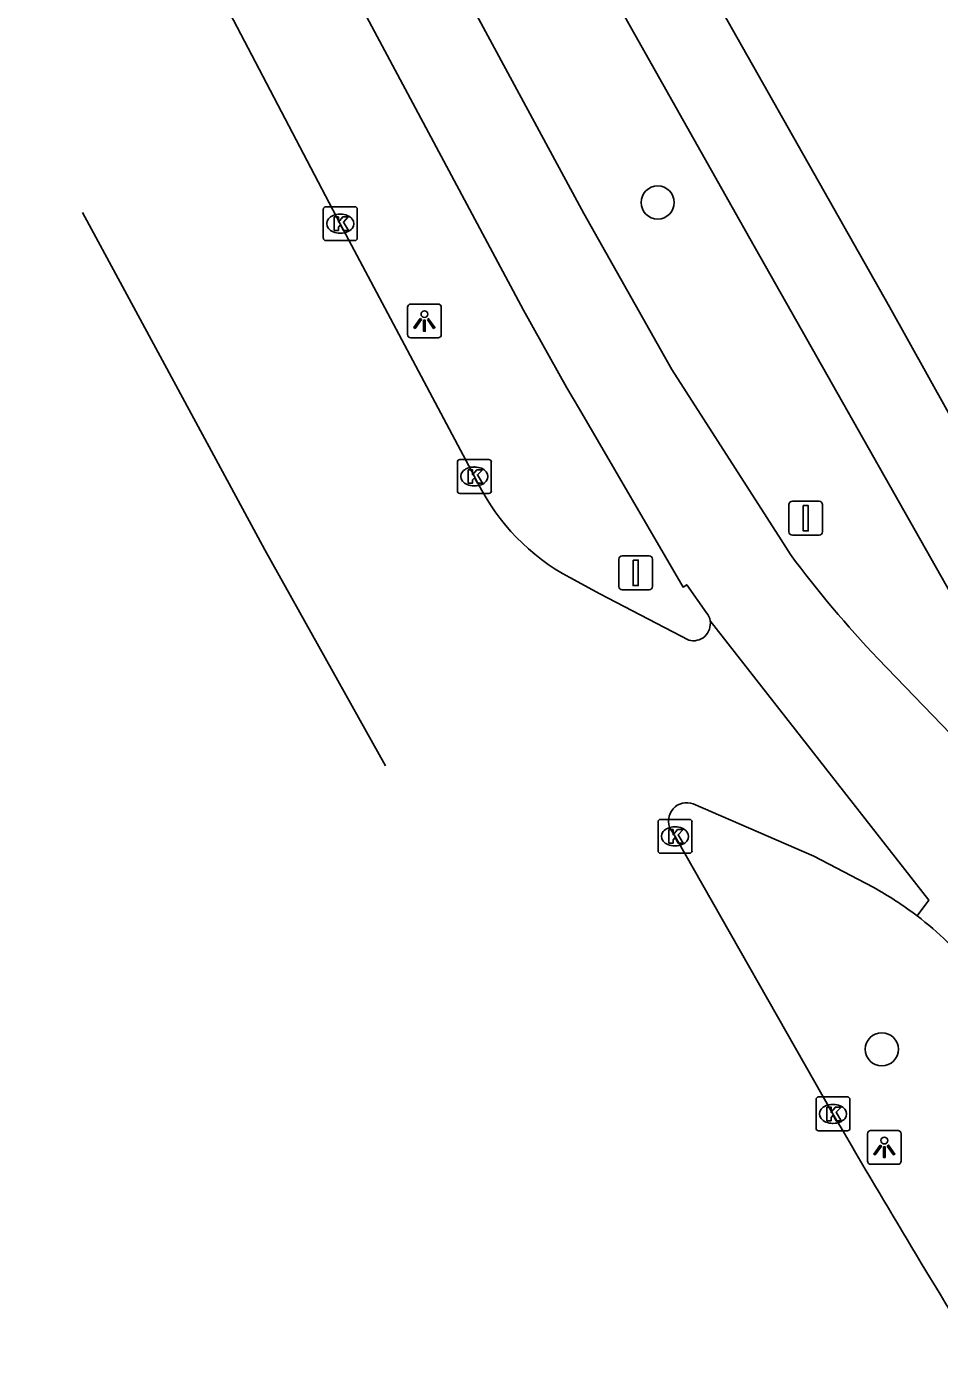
# Model space of a CAD drawing. Extents: x 159689 to 160786, y 387323 to 388339.
# Drawn here: x 159815.1 to 159842.03, y 387700.86 to 387740.35 of the extents above; entities that cross this region are included whole.
import ezdxf

# ---------------------------------------------------------------- set-up
doc = ezdxf.new("R2010")
doc.units = 0
for name, color, linetype in [('IMGEO_Boom', 7, 'Continuous'), ('IMGEO_Fietspad_gesloten', 7, 'Continuous'), ('IMGEO_Kolk', 7, 'Continuous'), ('IMGEO_Lichtpunt', 7, 'Continuous'), ('IMGEO_Rijbaan_regionaal_gesloten', 7, 'Continuous'), ('IMGEO_Verkeersbordpaal', 7, 'Continuous'), ('IMGEO_Voetpad_open', 7, 'Continuous')]:
    doc.layers.add(name, color=color, linetype=linetype)

msp = doc.modelspace()

# ---------------------------------------------------------------- linework, layer by layer
at = {"layer": 'IMGEO_Boom'}
for centre in [(159833.722, 387735.156), (159840.336, 387710.158)]:
    msp.add_circle(centre, 0.489, dxfattribs=at)
at = {"layer": 'IMGEO_Fietspad_gesloten'}
for points in [[(159837.644, 387724.763), (159837.367, 387725.2), (159834.141, 387730.225), (159831.544, 387734.828), (159827.719, 387741.932), (159823.358, 387750.191), (159821.957, 387753.044), (159820.741, 387755.598)], [(159818.142, 387753.725), (159823.913, 387742.922), (159825.058, 387740.779), (159829.757, 387731.975), (159831.043, 387729.687), (159831.409, 387729.059), (159834.469, 387723.803), (159834.581, 387723.871), (159835.164, 387723.046)], [(159845.071, 387716.668), (159840.223, 387721.691)]]:
    msp.add_lwpolyline(points, dxfattribs=at)
for centre, radius, start, end in [((159863.762, 387744.071), 32.48, 216.474, 223.5541), ((159834.769, 387722.725), 0.509, 9.3543, 39.0611), ((159834.749, 387705.411), 10.925, 40.1821, 52.6522)]:
    msp.add_arc(centre, radius, start, end, dxfattribs=at)
at = {"layer": 'IMGEO_Kolk'}
for p, q in [((159823.852, 387734.106), (159823.852, 387734.958)), ((159823.927, 387735.032), (159824.779, 387735.032)), ((159824.34, 387734.812), (159824.365, 387734.812)), ((159824.853, 387734.958), (159824.853, 387734.106)), ((159824.779, 387734.032), (159823.927, 387734.032)), ((159824.363, 387734.252), (159824.338, 387734.252)), ((159827.81, 387726.643), (159827.81, 387727.495)), ((159827.885, 387727.569), (159828.737, 387727.569)), ((159828.298, 387727.349), (159828.323, 387727.349)), ((159828.811, 387727.495), (159828.811, 387726.643)), ((159828.737, 387726.569), (159827.885, 387726.569)), ((159828.321, 387726.789), (159828.296, 387726.789)), ((159833.733, 387716.018), (159833.733, 387716.87)), ((159833.808, 387716.944), (159834.66, 387716.944)), ((159834.221, 387716.724), (159834.246, 387716.724)), ((159834.734, 387716.87), (159834.734, 387716.018)), ((159834.66, 387715.944), (159833.808, 387715.944)), ((159834.244, 387716.164), (159834.219, 387716.164)), ((159838.47, 387708.751), (159839.322, 387708.751)), ((159838.395, 387707.825), (159838.395, 387708.677)), ((159838.883, 387708.531), (159838.908, 387708.531)), ((159839.396, 387708.677), (159839.396, 387707.825)), ((159838.906, 387707.971), (159838.881, 387707.971)), ((159839.322, 387707.751), (159838.47, 387707.751))]:
    msp.add_line(p, q, dxfattribs=at)
for points in [[(159823.852, 387734.106), (159823.852, 387734.958)], [(159823.927, 387735.032), (159824.779, 387735.032)], [(159824.853, 387734.958), (159824.853, 387734.106)], [(159824.173, 387734.732), (159824.296, 387734.732), (159824.296, 387734.581), (159824.426, 387734.732), (159824.59, 387734.732), (159824.444, 387734.581), (159824.597, 387734.332), (159824.445, 387734.332), (159824.36, 387734.496), (159824.296, 387734.429), (159824.296, 387734.332), (159824.173, 387734.332), (159824.173, 387734.732)], [(159824.779, 387734.032), (159823.927, 387734.032)], [(159827.81, 387726.643), (159827.81, 387727.495)], [(159827.885, 387727.569), (159828.737, 387727.569)], [(159828.131, 387727.269), (159828.254, 387727.269), (159828.254, 387727.118), (159828.384, 387727.269), (159828.548, 387727.269), (159828.402, 387727.118), (159828.555, 387726.869), (159828.403, 387726.869), (159828.318, 387727.033), (159828.254, 387726.966), (159828.254, 387726.869), (159828.131, 387726.869), (159828.131, 387727.269)], [(159828.811, 387727.495), (159828.811, 387726.643)], [(159828.737, 387726.569), (159827.885, 387726.569)], [(159833.733, 387716.018), (159833.733, 387716.87)], [(159833.808, 387716.944), (159834.66, 387716.944)], [(159834.054, 387716.644), (159834.177, 387716.644), (159834.177, 387716.493), (159834.307, 387716.644), (159834.471, 387716.644), (159834.325, 387716.493), (159834.478, 387716.244), (159834.326, 387716.244), (159834.241, 387716.408), (159834.177, 387716.341), (159834.177, 387716.244), (159834.054, 387716.244), (159834.054, 387716.644)], [(159834.734, 387716.87), (159834.734, 387716.018)], [(159834.66, 387715.944), (159833.808, 387715.944)], [(159838.47, 387708.751), (159839.322, 387708.751)], [(159838.395, 387707.825), (159838.395, 387708.677)], [(159838.716, 387708.451), (159838.839, 387708.451), (159838.839, 387708.3), (159838.969, 387708.451), (159839.133, 387708.451), (159838.987, 387708.3), (159839.14, 387708.051), (159838.988, 387708.051), (159838.903, 387708.215), (159838.839, 387708.148), (159838.839, 387708.051), (159838.716, 387708.051), (159838.716, 387708.451)], [(159839.396, 387708.677), (159839.396, 387707.825)], [(159839.322, 387707.751), (159838.47, 387707.751)]]:
    msp.add_lwpolyline(points, dxfattribs=at)
for centre, start, end in [((159823.929, 387734.956), 91.552, 178.448), ((159823.929, 387734.956), 91.552, 178.448), ((159824.777, 387734.956), 1.552, 88.448), ((159824.777, 387734.956), 1.552, 88.448), ((159823.929, 387734.108), 181.552, 268.448), ((159823.929, 387734.108), 181.552, 268.448), ((159824.777, 387734.108), 271.552, 358.448), ((159824.777, 387734.108), 271.552, 358.448), ((159827.887, 387727.493), 91.552, 178.448), ((159827.887, 387727.493), 91.552, 178.448), ((159828.735, 387727.493), 1.552, 88.448), ((159828.735, 387727.493), 1.552, 88.448), ((159827.887, 387726.645), 181.552, 268.448), ((159827.887, 387726.645), 181.552, 268.448), ((159828.735, 387726.645), 271.552, 358.448), ((159828.735, 387726.645), 271.552, 358.448), ((159833.81, 387716.868), 91.552, 178.448), ((159833.81, 387716.868), 91.552, 178.448), ((159834.658, 387716.868), 1.552, 88.448), ((159834.658, 387716.868), 1.552, 88.448), ((159833.81, 387716.02), 181.552, 268.448), ((159833.81, 387716.02), 181.552, 268.448), ((159834.658, 387716.02), 271.552, 358.448), ((159834.658, 387716.02), 271.552, 358.448), ((159838.472, 387708.675), 91.552, 178.448), ((159838.472, 387708.675), 91.552, 178.448), ((159839.32, 387708.675), 1.552, 88.448), ((159839.32, 387708.675), 1.552, 88.448), ((159838.472, 387707.827), 181.552, 268.448), ((159838.472, 387707.827), 181.552, 268.448), ((159839.32, 387707.827), 271.552, 358.448), ((159839.32, 387707.827), 271.552, 358.448)]:
    msp.add_arc(centre, 0.0765, start, end, dxfattribs=at)
for centre, major_axis, ratio, start_param, end_param in [((159824.339, 387734.532), (-0.387, 0.002), 0.722429, 4.712389, 7.853982), ((159824.364, 387734.532), (-0.39, 0.002), 0.717154, 1.570796, 4.712389), ((159828.297, 387727.069), (-0.387, 0.002), 0.722429, 4.712389, 7.853982), ((159828.322, 387727.069), (-0.39, 0.002), 0.717154, 1.570796, 4.712389), ((159834.22, 387716.444), (-0.387, 0.002), 0.722429, 4.712389, 7.853982), ((159834.245, 387716.444), (-0.39, 0.002), 0.717154, 1.570796, 4.712389), ((159838.882, 387708.251), (-0.387, 0.002), 0.722429, 4.712389, 7.853982), ((159838.907, 387708.251), (-0.39, 0.002), 0.717154, 1.570796, 4.712389)]:
    msp.add_ellipse(centre, major_axis=major_axis, ratio=ratio, start_param=start_param, end_param=end_param, dxfattribs=at)
at = {"layer": 'IMGEO_Lichtpunt'}
for p, q in [((159826.337, 387732.064), (159826.337, 387731.257)), ((159826.337, 387732.064), (159826.337, 387731.257)), ((159827.239, 387732.159), (159826.431, 387732.159)), ((159827.239, 387732.159), (159826.431, 387732.159)), ((159827.333, 387731.257), (159827.333, 387732.064)), ((159827.333, 387731.257), (159827.333, 387732.064)), ((159826.431, 387731.163), (159827.239, 387731.163)), ((159826.431, 387731.163), (159827.239, 387731.163)), ((159839.913, 387707.665), (159839.913, 387706.858)), ((159839.913, 387707.665), (159839.913, 387706.858)), ((159840.815, 387707.76), (159840.007, 387707.76)), ((159840.815, 387707.76), (159840.007, 387707.76)), ((159840.909, 387706.858), (159840.909, 387707.665)), ((159840.909, 387706.858), (159840.909, 387707.665)), ((159840.007, 387706.764), (159840.815, 387706.764)), ((159840.007, 387706.764), (159840.815, 387706.764))]:
    msp.add_line(p, q, dxfattribs=at)
for points in [[(159826.711, 387731.728), (159826.75, 387731.7), (159826.562, 387731.438), (159826.524, 387731.465), (159826.711, 387731.728)], [(159826.813, 387731.68), (159826.86, 387731.68), (159826.86, 387731.358), (159826.813, 387731.358), (159826.813, 387731.68)], [(159826.923, 387731.7), (159826.961, 387731.727), (159827.148, 387731.465), (159827.109, 387731.437), (159826.923, 387731.7)], [(159840.287, 387707.329), (159840.326, 387707.301), (159840.138, 387707.039), (159840.1, 387707.066), (159840.287, 387707.329)], [(159840.389, 387707.281), (159840.436, 387707.281), (159840.436, 387706.959), (159840.389, 387706.959), (159840.389, 387707.281)], [(159840.499, 387707.301), (159840.537, 387707.328), (159840.724, 387707.066), (159840.685, 387707.038), (159840.499, 387707.301)]]:
    msp.add_lwpolyline(points, dxfattribs=at)
for centre in [(159826.836, 387731.862), (159840.412, 387707.463)]:
    msp.add_circle(centre, 0.0994, dxfattribs=at)
for centre, start, end in [((159826.431, 387732.064), 90, 180), ((159826.431, 387732.064), 90, 180), ((159827.239, 387732.064), 0, 90), ((159827.239, 387732.064), 0, 90), ((159826.431, 387731.257), 180, 270), ((159826.431, 387731.257), 180, 270), ((159827.239, 387731.257), 270, 0), ((159827.239, 387731.257), 270, 360), ((159840.007, 387707.665), 90, 180), ((159840.007, 387707.665), 90, 180), ((159840.815, 387707.665), 0, 90), ((159840.815, 387707.665), 0, 90), ((159840.007, 387706.858), 180, 270), ((159840.007, 387706.858), 180, 270), ((159840.815, 387706.858), 270, 0), ((159840.815, 387706.858), 270, 360)]:
    msp.add_arc(centre, 0.0946, start, end, dxfattribs=at)
at = {"layer": 'IMGEO_Rijbaan_regionaal_gesloten'}
for points in [[(159828.413, 387726.872), (159828.311, 387727.069), (159824.353, 387734.532), (159820.439, 387741.999), (159815.576, 387751.241), (159815.145, 387752.03), (159815.098, 387752.12)], [(159816.74, 387734.865), (159822.125, 387724.899), (159825.687, 387718.531)], [(159834.637, 387722.236), (159832.01, 387723.601), (159831.125, 387724.083)], [(159841.377, 387714.096), (159841.724, 387714.56), (159835.271, 387722.808)], [(159834.771, 387717.404), (159838.327, 387715.862), (159840.083, 387714.945)], [(159838.896, 387708.251), (159834.234, 387716.444), (159834.109, 387716.644)]]:
    msp.add_lwpolyline(points, dxfattribs=at)
for centre, radius, start, end in [((159834.199, 387729.785), 6.477, 206.7233, 241.6728), ((159834.77, 387722.725), 0.507, 254.7549, 9.3592), ((159834.581, 387716.901), 0.538, 69.3309, 208.5539), ((159834.663, 387705.274), 11.086, 52.7282, 60.7336), ((160118.998, 387870.928), 323.915, 210.1471, 211.6709)]:
    msp.add_arc(centre, radius, start, end, dxfattribs=at)
at = {"layer": 'IMGEO_Verkeersbordpaal'}
for p, q in [((159837.597, 387725.437), (159837.597, 387726.237)), ((159837.597, 387726.237), (159837.597, 387725.437)), ((159837.697, 387726.337), (159838.487, 387726.337)), ((159838.487, 387726.337), (159837.697, 387726.337)), ((159838.587, 387726.237), (159838.587, 387725.437)), ((159838.587, 387725.437), (159838.587, 387726.237)), ((159838.487, 387725.337), (159837.697, 387725.337)), ((159837.697, 387725.337), (159838.487, 387725.337)), ((159832.576, 387723.824), (159832.576, 387724.624)), ((159832.576, 387724.624), (159832.576, 387723.824)), ((159832.676, 387724.724), (159833.466, 387724.724)), ((159833.466, 387724.724), (159832.676, 387724.724)), ((159833.566, 387724.624), (159833.566, 387723.824)), ((159833.566, 387723.824), (159833.566, 387724.624)), ((159833.466, 387723.724), (159832.676, 387723.724)), ((159832.676, 387723.724), (159833.466, 387723.724))]:
    msp.add_line(p, q, dxfattribs=at)
for points in [[(159838.017, 387726.212), (159838.167, 387726.212), (159838.167, 387725.462), (159838.017, 387725.462), (159838.017, 387726.212)], [(159832.996, 387724.599), (159833.146, 387724.599), (159833.146, 387723.849), (159832.996, 387723.849), (159832.996, 387724.599)]]:
    msp.add_lwpolyline(points, dxfattribs=at)
for centre, start, end in [((159837.697, 387726.237), 90, 180), ((159837.697, 387726.237), 90, 180), ((159838.487, 387726.237), 0, 90), ((159838.487, 387726.237), 360, 90), ((159837.697, 387725.437), 180, 270), ((159837.697, 387725.437), 180, 270), ((159838.487, 387725.437), 270, 0), ((159838.487, 387725.437), 270, 0), ((159832.676, 387724.624), 90, 180), ((159832.676, 387724.624), 90, 180), ((159833.466, 387724.624), 0, 90), ((159833.466, 387724.624), 360, 90), ((159832.676, 387723.824), 180, 270), ((159832.676, 387723.824), 180, 270), ((159833.466, 387723.824), 270, 0), ((159833.466, 387723.824), 270, 0)]:
    msp.add_arc(centre, 0.1, start, end, dxfattribs=at)
at = {"layer": 'IMGEO_Voetpad_open'}
for points in [[(159825.014, 387759.589), (159832.352, 387746.607), (159840.566, 387732.077), (159849.124, 387716.699), (159851.67, 387712.351)], [(159823.476, 387757.109), (159836.437, 387734.091), (159847.883, 387713.881), (159847.442, 387713.648)]]:
    msp.add_lwpolyline(points, dxfattribs=at)

doc.saveas('drawing.dxf')
